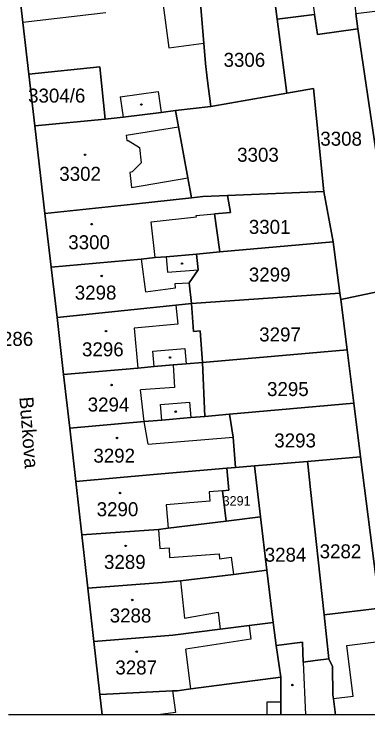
# Model space of a CAD drawing. Extents: x -596233 to -595156, y -1161235 to -1159375.
# Drawn here: x -595778.3 to -595735.4, y -1161235.4 to -1161150.2 of the extents above; entities that cross this region are included whole.
import ezdxf

# ---------------------------------------------------------------- set-up
doc = ezdxf.new("R2010")
doc.units = 0
for name, color, linetype in [('KN_CAR_KR', 7, 'Continuous'), ('KN_KULTURY', 7, 'Continuous'), ('KN_PARC_CIS_POZ', 7, 'Continuous'), ('KN_PARC_CIS_STAV', 7, 'Continuous'), ('KN_PARC_PLOCHA', 7, 'Continuous'), ('KN_ULICE', 7, 'Continuous'), ('parcely_l', 7, 'Continuous')]:
    doc.layers.add(name, color=color, linetype=linetype)

msp = doc.modelspace()

# ---------------------------------------------------------------- linework, layer by layer
at = {"layer": 'KN_CAR_KR'}
for points in [[(-595742.97, -1161142.12), (-595741.84, -1161150.25)], [(-595760.31, -1161148.46), (-595759.55, -1161154.31)], [(-595767.19, -1161150.04), (-595777.26, -1161151.21)], [(-595759.55, -1161154.31), (-595755.28, -1161153.75)], [(-595765.44, -1161160.27), (-595760.82, -1161159.62)], [(-595760.82, -1161159.62), (-595760.47, -1161162.15)], [(-595765.44, -1161160.27), (-595765.1, -1161162.72)], [(-595764.73, -1161164.92), (-595758.37, -1161163.9)], [(-595764.73, -1161164.92), (-595764.66, -1161165.57)], [(-595764.66, -1161165.57), (-595764.48, -1161165.57)], [(-595764.48, -1161165.57), (-595763.11, -1161166.4)], [(-595763.11, -1161166.4), (-595762.9, -1161168.3)], [(-595762.9, -1161168.3), (-595764, -1161169.37)], [(-595764, -1161169.37), (-595764.27, -1161169.46)], [(-595764.27, -1161169.46), (-595764.06, -1161171.29)], [(-595764.06, -1161171.29), (-595757.25, -1161170.12)], [(-595756.21, -1161174.69), (-595753.98, -1161174.48)], [(-595756.19, -1161174.84), (-595756.21, -1161174.69)], [(-595761.68, -1161175.44), (-595756.19, -1161174.84)], [(-595761.2, -1161179.81), (-595761.68, -1161175.44)], [(-595759.85, -1161179.72), (-595759.69, -1161181.59)], [(-595762.9, -1161179.99), (-595762.37, -1161183.98)], [(-595759.69, -1161181.59), (-595756, -1161181.28)], [(-595758.78, -1161182.95), (-595757.08, -1161182.88)], [(-595758.72, -1161183.5), (-595758.78, -1161182.95)], [(-595762.37, -1161183.98), (-595758.72, -1161183.5)], [(-595758.69, -1161185.57), (-595758.45, -1161187.9)], [(-595758.45, -1161187.9), (-595763.75, -1161188.4)], [(-595763.75, -1161188.4), (-595763.29, -1161193.23)], [(-595761.47, -1161191.17), (-595757.6, -1161190.84)], [(-595757.6, -1161190.84), (-595757.44, -1161192.72)], [(-595761.31, -1161193.06), (-595761.47, -1161191.17)], [(-595759.03, -1161192.86), (-595758.84, -1161195.61)], [(-595758.84, -1161195.61), (-595762.98, -1161195.89)], [(-595762.53, -1161199.75), (-595762.98, -1161195.89)], [(-595760.56, -1161197.67), (-595757.03, -1161197.37)], [(-595760.39, -1161199.56), (-595760.56, -1161197.67)], [(-595757.03, -1161197.37), (-595756.87, -1161199.25)], [(-595762.06, -1161202.49), (-595762.53, -1161199.75)], [(-595762.06, -1161202.49), (-595751.75, -1161201.65)], [(-595753.02, -1161208.16), (-595754.64, -1161208.3)], [(-595754.64, -1161208.3), (-595754.55, -1161209.41)], [(-595754.55, -1161209.41), (-595759.86, -1161209.87)], [(-595759.86, -1161209.87), (-595759.61, -1161212.72)], [(-595760.8, -1161212.87), (-595760.64, -1161215.18)], [(-595760.64, -1161215.18), (-595759.51, -1161215.1)], [(-595759.51, -1161215.1), (-595759.46, -1161216.26)], [(-595759.46, -1161216.26), (-595753.42, -1161215.84)], [(-595753.42, -1161215.84), (-595753.38, -1161216.44)], [(-595753.38, -1161216.44), (-595751.96, -1161216.23)], [(-595751.96, -1161216.23), (-595751.7, -1161218.32)], [(-595758.11, -1161219.12), (-595757.64, -1161223.64)], [(-595757.64, -1161223.64), (-595753.57, -1161222.93)], [(-595753.57, -1161222.93), (-595753.31, -1161224.97)], [(-595749.79, -1161224.53), (-595749.58, -1161226.21)], [(-595749.58, -1161226.21), (-595757.48, -1161227.41)], [(-595737.91, -1161226.97), (-595733.41, -1161226.42)], [(-595756.86, -1161232.24), (-595757.48, -1161227.41)], [(-595737.15, -1161233.18), (-595737.91, -1161226.97)], [(-595743.21, -1161229.01), (-595742.9354, -1161235.4174)], [(-595759.09, -1161232.5), (-595758.72, -1161235.11)], [(-595737.15, -1161233.18), (-595739.55, -1161233.46)], [(-595745.94, -1161233.85), (-595747.65, -1161233.86)], [(-595747.65, -1161233.86), (-595747.6406, -1161235.4174)], [(-595758.72, -1161235.11), (-595760.8289, -1161235.4174)]]:
    msp.add_lwpolyline(points, dxfattribs=at)
at = {"layer": 'KN_KULTURY'}
for centre, radius in [((-595762.88, -1161161.2), 0.09), ((-595762.88, -1161161.2), 0.0398), ((-595769.71, -1161167.3), 0.09), ((-595769.71, -1161167.3), 0.0398), ((-595768.91, -1161175.74), 0.09), ((-595768.91, -1161175.74), 0.0398), ((-595757.93, -1161180.53), 0.09), ((-595757.93, -1161180.53), 0.0398), ((-595767.7, -1161182.04), 0.09), ((-595767.7, -1161182.04), 0.0398), ((-595767.17, -1161188.74), 0.09), ((-595767.17, -1161188.74), 0.0398), ((-595759.39, -1161191.95), 0.09), ((-595759.39, -1161191.95), 0.0398), ((-595766.5, -1161195.3), 0.09), ((-595766.5, -1161195.3), 0.0398), ((-595758.71, -1161198.53), 0.09), ((-595758.71, -1161198.53), 0.0398), ((-595765.83, -1161201.74), 0.09), ((-595765.83, -1161201.74), 0.0398), ((-595765.46, -1161208.43), 0.09), ((-595765.46, -1161208.43), 0.0398), ((-595764.79, -1161214.86), 0.09), ((-595764.79, -1161214.86), 0.0398), ((-595763.99, -1161221.43), 0.09), ((-595763.99, -1161221.43), 0.0398), ((-595763.45, -1161227.72), 0.09), ((-595763.45, -1161227.72), 0.0398), ((-595744.53, -1161231.78), 0.09), ((-595744.53, -1161231.78), 0.0398)]:
    msp.add_circle(centre, radius, dxfattribs=at)
at = {"layer": 'KN_PARC_PLOCHA'}
for points in [[(-595736.82, -1161150.13), (-595736.58, -1161152), (-595741.5, -1161152.68), (-595741.84, -1161150.25), (-595746.37, -1161150.83), (-595748.62, -1161133.47), (-595749.17, -1161129.26), (-595749.86, -1161129.36), (-595750.09, -1161127.97), (-595751.36, -1161119.02), (-595741.52, -1161115.7), (-595737.4, -1161145.43), (-595737.23, -1161146.9)], [(-595756.27, -1161144.67), (-595755.85, -1161147.71), (-595755.69, -1161148.9), (-595755.28, -1161153.75), (-595755.09, -1161156.21), (-595754.87, -1161157.97), (-595754.44, -1161161.42), (-595758.73, -1161161.93), (-595760.47, -1161162.15), (-595765.1, -1161162.72), (-595767.27, -1161162.98), (-595767.93, -1161156.61), (-595776.54, -1161157.5), (-595777.26, -1161151.21), (-595779.73, -1161129.41), (-595778.5, -1161127.58), (-595775.1, -1161126.47), (-595775.08, -1161126.52), (-595766.95, -1161123.64), (-595764.14, -1161132.39), (-595762.7, -1161144.75), (-595762.62, -1161145.43), (-595760.57, -1161145.18)], [(-595746.37, -1161150.83), (-595745.21, -1161159.81), (-595754.44, -1161161.42), (-595754.87, -1161157.97), (-595755.09, -1161156.21), (-595755.28, -1161153.75), (-595755.69, -1161148.9), (-595749.49, -1161148.09), (-595751.4, -1161133.72), (-595748.62, -1161133.47)], [(-595725.9, -1161182.19), (-595730.34, -1161183.14), (-595731.94, -1161183.48), (-595736.58, -1161152), (-595736.82, -1161150.13), (-595732.21, -1161149.55), (-595730.51, -1161148.92)], [(-595736.58, -1161152), (-595731.94, -1161183.48), (-595738.67, -1161184.92), (-595738.77, -1161184.13), (-595739.57, -1161177.88), (-595740.71, -1161171.77), (-595741.96, -1161159.25), (-595745.21, -1161159.81), (-595746.37, -1161150.83), (-595741.84, -1161150.25), (-595741.5, -1161152.68)], [(-595767.27, -1161162.98), (-595775.8, -1161163.79), (-595776.54, -1161157.5), (-595767.93, -1161156.61)], [(-595740.71, -1161171.77), (-595752.4, -1161172.24), (-595755.4, -1161172.36), (-595756.81, -1161172.53), (-595757.25, -1161170.12), (-595758.37, -1161163.9), (-595758.73, -1161161.93), (-595754.44, -1161161.42), (-595745.21, -1161159.81), (-595741.96, -1161159.25)], [(-595756.81, -1161172.53), (-595763.82, -1161173.29), (-595774.62, -1161174.43), (-595775.8, -1161163.79), (-595767.27, -1161162.98), (-595765.1, -1161162.72), (-595760.47, -1161162.15), (-595758.73, -1161161.93), (-595758.37, -1161163.9), (-595757.25, -1161170.12)], [(-595739.57, -1161177.88), (-595753.37, -1161179.11), (-595753.98, -1161174.48), (-595752.06, -1161174.31), (-595752.4, -1161172.24), (-595740.71, -1161171.77)], [(-595753.37, -1161179.11), (-595756.17, -1161179.38), (-595759.85, -1161179.72), (-595761.2, -1161179.81), (-595762.9, -1161179.99), (-595773.82, -1161180.98), (-595774.62, -1161174.43), (-595763.82, -1161173.29), (-595756.81, -1161172.53), (-595755.4, -1161172.36), (-595752.4, -1161172.24), (-595752.06, -1161174.31), (-595753.98, -1161174.48)], [(-595738.77, -1161184.13), (-595756.8, -1161185.37), (-595757.08, -1161182.88), (-595756, -1161181.28), (-595756.17, -1161179.38), (-595753.37, -1161179.11), (-595739.57, -1161177.88)], [(-595756.8, -1161185.37), (-595758.69, -1161185.57), (-595773.12, -1161187.07), (-595773.82, -1161180.98), (-595762.9, -1161179.99), (-595761.2, -1161179.81), (-595759.85, -1161179.72), (-595756.17, -1161179.38), (-595756, -1161181.28), (-595757.08, -1161182.88)], [(-595726.14, -1161216.6), (-595725.73, -1161220.06), (-595725.48, -1161222.04), (-595725.24, -1161223.72), (-595727.98, -1161224.26), (-595733.54, -1161225.43), (-595733.92, -1161222.44), (-595736.27, -1161204.04), (-595737.09, -1161197.52), (-595737.9, -1161191.02), (-595738.67, -1161184.92), (-595731.94, -1161183.48), (-595730.34, -1161183.14)], [(-595738.67, -1161184.92), (-595737.9, -1161191.02), (-595755.45, -1161192.55), (-595755.73, -1161188.72), (-595756.55, -1161188.78), (-595756.8, -1161185.37), (-595738.77, -1161184.13)], [(-595755.45, -1161192.55), (-595757.44, -1161192.72), (-595759.03, -1161192.86), (-595761.31, -1161193.06), (-595763.29, -1161193.23), (-595772.32, -1161194.01), (-595773.12, -1161187.07), (-595758.69, -1161185.57), (-595756.8, -1161185.37), (-595756.55, -1161188.78), (-595755.73, -1161188.72)], [(-595737.09, -1161197.52), (-595752.17, -1161198.85), (-595755.18, -1161199.11), (-595755.45, -1161192.55), (-595737.9, -1161191.02)], [(-595755.18, -1161199.11), (-595756.87, -1161199.25), (-595760.39, -1161199.56), (-595762.53, -1161199.75), (-595771.57, -1161200.54), (-595772.32, -1161194.01), (-595763.29, -1161193.23), (-595761.31, -1161193.06), (-595759.03, -1161192.86), (-595757.44, -1161192.72), (-595755.45, -1161192.55)], [(-595736.27, -1161204.04), (-595742.7, -1161204.58), (-595749.14, -1161205.12), (-595751.45, -1161205.32), (-595751.75, -1161201.65), (-595752.17, -1161198.85), (-595737.09, -1161197.52)], [(-595751.45, -1161205.32), (-595752.49, -1161205.4), (-595761.42, -1161206.16), (-595770.82, -1161207.03), (-595771.57, -1161200.54), (-595762.53, -1161199.75), (-595760.39, -1161199.56), (-595756.87, -1161199.25), (-595755.18, -1161199.11), (-595752.17, -1161198.85), (-595751.75, -1161201.65)], [(-595733.92, -1161222.44), (-595740.68, -1161223.24), (-595742.33, -1161208.02), (-595742.67, -1161204.89), (-595742.7, -1161204.58), (-595736.27, -1161204.04)], [(-595752.57, -1161211.84), (-595759.61, -1161212.72), (-595760.8, -1161212.87), (-595770.09, -1161213.52), (-595770.82, -1161207.03), (-595761.42, -1161206.16), (-595752.49, -1161205.4), (-595752.26, -1161208.09), (-595753.02, -1161208.16)], [(-595748.4, -1161211.32), (-595752.57, -1161211.84), (-595753.02, -1161208.16), (-595752.26, -1161208.09), (-595752.49, -1161205.4), (-595751.45, -1161205.32), (-595749.14, -1161205.12)], [(-595740.68, -1161223.24), (-595740.1, -1161228.59), (-595741.79, -1161228.8), (-595743.21, -1161229.01), (-595743.32, -1161226.55), (-595746.49, -1161226.98), (-595746.88, -1161224.16), (-595747.63, -1161217.81), (-595748.4, -1161211.32), (-595749.14, -1161205.12), (-595742.7, -1161204.58), (-595742.67, -1161204.89), (-595742.33, -1161208.02)], [(-595747.63, -1161217.81), (-595751.7, -1161218.32), (-595758.11, -1161219.12), (-595760.35, -1161219.29), (-595769.37, -1161219.98), (-595770.09, -1161213.52), (-595760.8, -1161212.87), (-595759.61, -1161212.72), (-595752.57, -1161211.84), (-595748.4, -1161211.32)], [(-595746.88, -1161224.16), (-595749.79, -1161224.53), (-595753.31, -1161224.97), (-595759.07, -1161225.7), (-595768.64, -1161226.47), (-595769.37, -1161219.98), (-595760.35, -1161219.29), (-595758.11, -1161219.12), (-595751.7, -1161218.32), (-595747.63, -1161217.81)], [(-595733.54, -1161225.43), (-595733.41, -1161226.42), (-595732.82, -1161231.06), (-595732.26, -1161235.4174), (-595739.2953, -1161235.4174), (-595739.55, -1161233.46), (-595739.61, -1161232.98), (-595739.67, -1161229.52), (-595740.1, -1161228.59), (-595740.68, -1161223.24), (-595733.92, -1161222.44)], [(-595746.49, -1161226.98), (-595746.15, -1161229.43), (-595745.96, -1161230.82), (-595756.86, -1161232.24), (-595758.52, -1161232.47), (-595759.09, -1161232.5), (-595767.91, -1161232.94), (-595768.64, -1161226.47), (-595759.07, -1161225.7), (-595753.31, -1161224.97), (-595749.79, -1161224.53), (-595746.88, -1161224.16)], [(-595740.1, -1161228.59), (-595739.67, -1161229.52), (-595739.61, -1161232.98), (-595739.55, -1161233.46), (-595739.2953, -1161235.4174), (-595745.9259, -1161235.4174), (-595745.94, -1161233.85), (-595745.96, -1161230.82), (-595746.15, -1161229.43), (-595746.49, -1161226.98), (-595743.32, -1161226.55), (-595743.21, -1161229.01), (-595741.79, -1161228.8)], [(-595745.9259, -1161235.4174), (-595767.633, -1161235.4174), (-595767.91, -1161232.94), (-595759.09, -1161232.5), (-595758.52, -1161232.47), (-595756.86, -1161232.24), (-595745.96, -1161230.82), (-595745.94, -1161233.85)]]:
    msp.add_lwpolyline(points, close=True, dxfattribs=at)
msp.add_lwpolyline([(-595779.73, -1161129.41), (-595777.26, -1161151.21), (-595776.54, -1161157.5), (-595775.8, -1161163.79), (-595774.62, -1161174.43), (-595773.82, -1161180.98), (-595773.12, -1161187.07), (-595772.32, -1161194.01), (-595771.57, -1161200.54), (-595770.82, -1161207.03), (-595770.09, -1161213.52), (-595769.37, -1161219.98), (-595768.64, -1161226.47), (-595767.91, -1161232.94), (-595767.633, -1161235.4174), (-595778.9982, -1161235.4174)], dxfattribs=at)
at = {"layer": 'parcely_l'}
for points in [[(-595776.54, -1161157.5), (-595777.26, -1161151.21), (-595779.73, -1161129.41), (-595778.5, -1161127.58)], [(-595746.37, -1161150.83), (-595748.62, -1161133.47)], [(-595755.69, -1161148.9), (-595755.28, -1161153.75), (-595755.09, -1161156.21), (-595754.87, -1161157.97), (-595754.44, -1161161.42)], [(-595746.37, -1161150.83), (-595741.84, -1161150.25), (-595741.5, -1161152.68), (-595736.58, -1161152)], [(-595745.21, -1161159.81), (-595746.37, -1161150.83)], [(-595736.58, -1161152), (-595736.82, -1161150.13)], [(-595736.58, -1161152), (-595731.94, -1161183.48)], [(-595767.27, -1161162.98), (-595767.93, -1161156.61), (-595776.54, -1161157.5)], [(-595776.54, -1161157.5), (-595775.8, -1161163.79)], [(-595740.71, -1161171.77), (-595741.96, -1161159.25), (-595745.21, -1161159.81)], [(-595754.44, -1161161.42), (-595745.21, -1161159.81)], [(-595758.73, -1161161.93), (-595760.47, -1161162.15), (-595765.1, -1161162.72), (-595767.27, -1161162.98)], [(-595754.44, -1161161.42), (-595758.73, -1161161.93)], [(-595756.81, -1161172.53), (-595757.25, -1161170.12), (-595758.37, -1161163.9), (-595758.73, -1161161.93)], [(-595767.27, -1161162.98), (-595775.8, -1161163.79)], [(-595775.8, -1161163.79), (-595774.62, -1161174.43)], [(-595752.4, -1161172.24), (-595740.71, -1161171.77)], [(-595739.57, -1161177.88), (-595740.71, -1161171.77)], [(-595774.62, -1161174.43), (-595763.82, -1161173.29), (-595756.81, -1161172.53)], [(-595752.4, -1161172.24), (-595755.4, -1161172.36), (-595756.81, -1161172.53)], [(-595753.37, -1161179.11), (-595753.98, -1161174.48), (-595752.06, -1161174.31), (-595752.4, -1161172.24)], [(-595774.62, -1161174.43), (-595773.82, -1161180.98)], [(-595753.37, -1161179.11), (-595739.57, -1161177.88)], [(-595738.77, -1161184.13), (-595739.57, -1161177.88)], [(-595773.82, -1161180.98), (-595762.9, -1161179.99), (-595761.2, -1161179.81), (-595759.85, -1161179.72), (-595756.17, -1161179.38)], [(-595756.8, -1161185.37), (-595757.08, -1161182.88), (-595756, -1161181.28), (-595756.17, -1161179.38)], [(-595756.17, -1161179.38), (-595753.37, -1161179.11)], [(-595773.12, -1161187.07), (-595773.82, -1161180.98)], [(-595731.94, -1161183.48), (-595738.67, -1161184.92)], [(-595738.77, -1161184.13), (-595756.8, -1161185.37)], [(-595738.67, -1161184.92), (-595738.77, -1161184.13)], [(-595737.9, -1161191.02), (-595738.67, -1161184.92)], [(-595756.8, -1161185.37), (-595758.69, -1161185.57), (-595773.12, -1161187.07)], [(-595755.45, -1161192.55), (-595755.73, -1161188.72), (-595756.55, -1161188.78), (-595756.8, -1161185.37)], [(-595773.12, -1161187.07), (-595772.32, -1161194.01)], [(-595737.9, -1161191.02), (-595755.45, -1161192.55)], [(-595737.09, -1161197.52), (-595737.9, -1161191.02)], [(-595755.45, -1161192.55), (-595757.44, -1161192.72), (-595759.03, -1161192.86), (-595761.31, -1161193.06), (-595763.29, -1161193.23), (-595772.32, -1161194.01)], [(-595755.45, -1161192.55), (-595755.18, -1161199.11)], [(-595772.32, -1161194.01), (-595771.57, -1161200.54)], [(-595752.17, -1161198.85), (-595737.09, -1161197.52)], [(-595737.09, -1161197.52), (-595736.27, -1161204.04)], [(-595755.18, -1161199.11), (-595756.87, -1161199.25), (-595760.39, -1161199.56), (-595762.53, -1161199.75), (-595771.57, -1161200.54)], [(-595755.18, -1161199.11), (-595752.17, -1161198.85)], [(-595751.45, -1161205.32), (-595751.75, -1161201.65), (-595752.17, -1161198.85)], [(-595771.57, -1161200.54), (-595770.82, -1161207.03)], [(-595742.7, -1161204.58), (-595736.27, -1161204.04)], [(-595736.27, -1161204.04), (-595733.92, -1161222.44)], [(-595770.82, -1161207.03), (-595761.42, -1161206.16), (-595752.49, -1161205.4)], [(-595752.57, -1161211.84), (-595753.02, -1161208.16), (-595752.26, -1161208.09), (-595752.49, -1161205.4)], [(-595752.49, -1161205.4), (-595751.45, -1161205.32)], [(-595749.14, -1161205.12), (-595751.45, -1161205.32)], [(-595749.14, -1161205.12), (-595742.7, -1161204.58)], [(-595748.4, -1161211.32), (-595749.14, -1161205.12)], [(-595742.7, -1161204.58), (-595742.67, -1161204.89), (-595742.33, -1161208.02), (-595740.68, -1161223.24)], [(-595770.82, -1161207.03), (-595770.09, -1161213.52)], [(-595752.57, -1161211.84), (-595748.4, -1161211.32)], [(-595747.63, -1161217.81), (-595748.4, -1161211.32)], [(-595770.09, -1161213.52), (-595760.8, -1161212.87), (-595759.61, -1161212.72), (-595752.57, -1161211.84)], [(-595770.09, -1161213.52), (-595769.37, -1161219.98)], [(-595747.63, -1161217.81), (-595751.7, -1161218.32), (-595758.11, -1161219.12), (-595760.35, -1161219.29), (-595769.37, -1161219.98)], [(-595746.88, -1161224.16), (-595747.63, -1161217.81)], [(-595769.37, -1161219.98), (-595768.64, -1161226.47)], [(-595733.92, -1161222.44), (-595740.68, -1161223.24)], [(-595740.68, -1161223.24), (-595740.1, -1161228.59)], [(-595768.64, -1161226.47), (-595759.07, -1161225.7), (-595753.31, -1161224.97), (-595749.79, -1161224.53), (-595746.88, -1161224.16)], [(-595746.49, -1161226.98), (-595746.88, -1161224.16)], [(-595767.91, -1161232.94), (-595768.64, -1161226.47)], [(-595740.1, -1161228.59), (-595741.79, -1161228.8), (-595743.21, -1161229.01), (-595743.32, -1161226.55), (-595746.49, -1161226.98)], [(-595746.49, -1161226.98), (-595746.15, -1161229.43), (-595745.96, -1161230.82)], [(-595740.1, -1161228.59), (-595739.67, -1161229.52), (-595739.61, -1161232.98), (-595739.55, -1161233.46), (-595739.2953, -1161235.4174)], [(-595745.96, -1161230.82), (-595756.86, -1161232.24), (-595758.52, -1161232.47), (-595759.09, -1161232.5), (-595767.91, -1161232.94)], [(-595745.9259, -1161235.4174), (-595745.94, -1161233.85), (-595745.96, -1161230.82)], [(-595767.91, -1161232.94), (-595767.633, -1161235.4174)], [(-595767.633, -1161235.4174), (-595778.9982, -1161235.4174)], [(-595745.9259, -1161235.4174), (-595767.633, -1161235.4174)], [(-595739.2953, -1161235.4174), (-595745.9259, -1161235.4174)], [(-595732.26, -1161235.4174), (-595739.2953, -1161235.4174)]]:
    msp.add_lwpolyline(points, dxfattribs=at)

# ---------------------------------------------------------------- texts
at = {"layer": 'KN_PARC_CIS_POZ'}
for s, height, p in [('3306', 1.7, (-595752.8966, -1161156.61)), ('3304/6', 1.7, (-595776.6366, -1161160.96)), ('3308', 1.7, (-595741.1466, -1161166.2)), ('3303', 1.7, (-595751.2466, -1161168.15)), ('3301', 1.7, (-595749.8266, -1161176.92)), ('3299', 1.7, (-595749.8266, -1161182.72)), ('3297', 1.7, (-595748.5666, -1161190)), ('3286', 1.7, (-595781.0766, -1161190.54)), ('3295', 1.7, (-595747.6166, -1161196.64)), ('3293', 1.7, (-595746.7366, -1161202.89)), ('3291', 1.14, (-595753.01, -1161209.95)), ('3282', 1.7, (-595741.2266, -1161216.37)), ('3284', 1.7, (-595747.8966, -1161216.78))]:
    msp.add_text(s, height=height, dxfattribs=at).set_placement(p)
at = {"layer": 'KN_PARC_CIS_STAV'}
for s, p in [('3302', (-595772.8466, -1161170.47)), ('3300', (-595771.7566, -1161178.79)), ('3298', (-595770.9666, -1161184.91)), ('3296', (-595770.0866, -1161191.81)), ('3294', (-595769.3966, -1161198.52)), ('3292', (-595768.7066, -1161204.74)), ('3290', (-595768.3066, -1161211.25)), ('3289', (-595767.4166, -1161217.66)), ('3288', (-595766.7266, -1161224.17)), ('3287', (-595766.0366, -1161230.49))]:
    msp.add_text(s, height=1.7, dxfattribs=at).set_placement(p)
at = {"layer": 'KN_ULICE'}
msp.add_text('Buzkova', height=1.7, rotation=274.372265, dxfattribs=at).set_placement((-595777.702, -1161196.7899))

doc.saveas('drawing.dxf')
